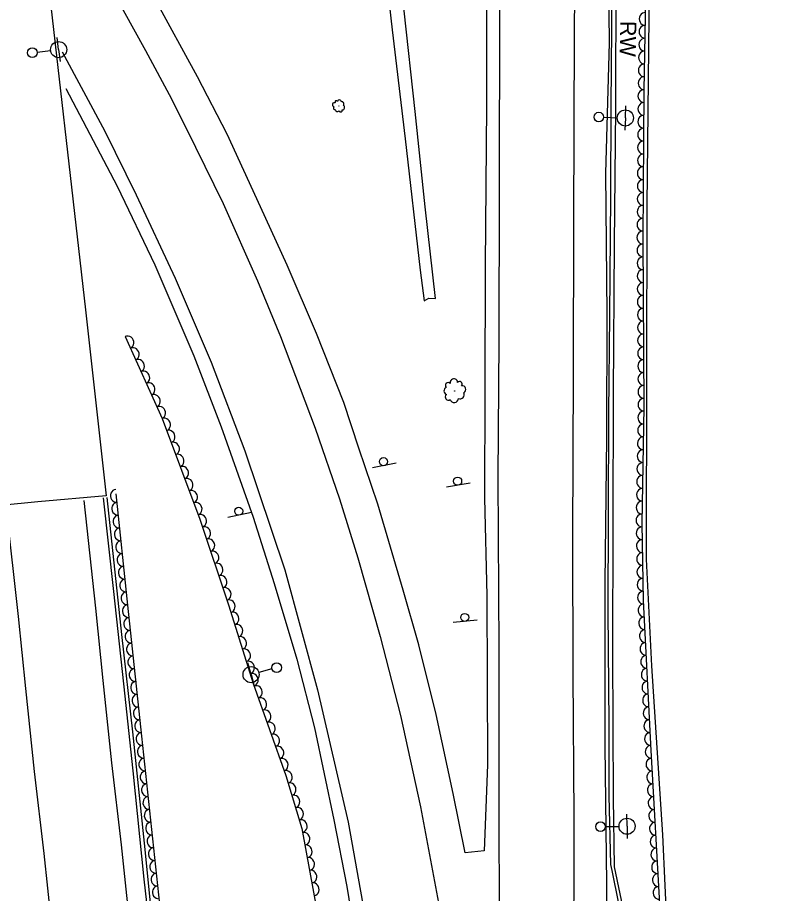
# Model space of a CAD drawing. Extents: x 1722896 to 1754269, y 648279 to 666297.
# Drawn here: x 1725620.5 to 1725856.6, y 664101 to 664373.4 of the extents above; entities that cross this region are included whole.
import ezdxf

# ---------------------------------------------------------------- set-up
doc = ezdxf.new("R2010")
doc.units = 0
for name, color, linetype in [('DESIGN - CENTERLINE - Proposed', 7, 'Continuous'), ('DESIGN - PUBLIC HEARING - Shapes', 7, 'Continuous'), ('DESIGN - SCRATCH - User 1', 7, 'Continuous'), ('SURVEY - CENTERLINE - Preliminary', 7, 'Continuous'), ('SURVEY - CENTERLINE - Preliminary Text', 7, 'Continuous'), ('SURVEY - DTM - Breaklines', 7, 'Continuous'), ('SURVEY - VEGETATION - Features with Text', 7, 'Continuous')]:
    doc.layers.add(name, color=color, linetype=linetype)

msp = doc.modelspace()

# ---------------------------------------------------------------- linework, layer by layer
at = {"layer": 'DESIGN - CENTERLINE - Proposed'}
for points in [[(1725610.86, 664585.2), (1725614.04, 664537.76), (1725617.38, 664505.96), (1725622.29, 664460.09), (1725628.26, 664399.75), (1725641.6, 664282.54), (1725648.1, 664224.69), (1725626.86, 664222.77), (1725604.77, 664220.64), (1725600.12, 664265.07), (1725593.31, 664328.43), (1725587.13, 664384.73), (1725580.37, 664445.77), (1725574.68, 664503.45), (1725568.82, 664572.51), (1725565.56, 664631.6)], [(1725728.85, 664431.63), (1725730.73, 664423.44), (1725733.61, 664399.74), (1725737.07, 664369.59), (1725741.12, 664335.68), (1725745.75, 664294.89), (1725747.01, 664285.34), (1725748.48, 664286.2), (1725750.52, 664286.01), (1725747.34, 664314.61), (1725744.14, 664344.19), (1725740.78, 664375.5), (1725736.24, 664405.42), (1725734.36, 664423.83), (1725736.84, 664427.9), (1725738.04, 664434.51), (1725737.59, 664439.89), (1725737.13, 664442.51), (1725737.01, 664442.35)]]:
    msp.add_lwpolyline(points, dxfattribs=at)
at = {"layer": 'DESIGN - PUBLIC HEARING - Shapes'}
for p, q in [((1725738.27, 664234.85), (1725730.92, 664233.36)), ((1725761.33, 664228.65), (1725753.93, 664227.39)), ((1725693.24, 664219.44), (1725685.89, 664217.95)), ((1725763.48, 664185.98), (1725756.01, 664185.28))]:
    msp.add_line(p, q, dxfattribs=at)
for centre in [(1725734.33, 664235.3), (1725757.4, 664229.23), (1725689.3, 664219.89), (1725759.61, 664186.85)]:
    msp.add_circle(centre, 1.25, dxfattribs=at)
at = {"layer": 'DESIGN - SCRATCH - User 1'}
for points in [[(1725811.21, 664614.64), (1725809.01, 664568.27), (1725807.87, 664525.22), (1725806.96, 664476.57), (1725806.92, 664426.54), (1725806.65, 664386.33), (1725806.55, 664345.18), (1725806.05, 664302.92), (1725805.75, 664256.48), (1725805.63, 664215.87), (1725805.56, 664175.8), (1725805.73, 664130.62), (1725806.11, 664109.24), (1725810.56, 664088.05)], [(1725809.55, 664088.11), (1725805.45, 664108.12), (1725805.07, 664109.96), (1725804.55, 664131.33), (1725804.5, 664153.69), (1725804.21, 664188.78), (1725804.38, 664218.53), (1725804.48, 664250.49), (1725804.7, 664280.81), (1725805.06, 664317.74), (1725805.18, 664345.9), (1725805.51, 664382.38), (1725805.82, 664427), (1725805.77, 664467.08), (1725805.88, 664482.39), (1725806.62, 664514.54), (1725807.7, 664552.82), (1725809, 664590.93), (1725809.94, 664614.11)], [(1725647.15, 664224), (1725650.36, 664194.91), (1725653.43, 664166.17), (1725656.33, 664139.15), (1725659.79, 664105.4), (1725664, 664068.23), (1725668.69, 664027.14), (1725673.32, 663987.6), (1725677.51, 663948.57), (1725681.25, 663912.36), (1725682.79, 663896.99)], [(1725648.26, 664224.12), (1725652.87, 664181.54), (1725656.27, 664151.24), (1725659.88, 664116.59), (1725662.12, 664093.92), (1725667.19, 664050.68), (1725671.28, 664010.99), (1725675.16, 663976.58), (1725678.96, 663941.12), (1725681.55, 663917.51), (1725683.64, 663897.14)]]:
    msp.add_lwpolyline(points, dxfattribs=at)
at = {"layer": 'SURVEY - CENTERLINE - Preliminary'}
msp.add_lwpolyline([(1725822.67, 664087.73), (1725821.24, 664119.26), (1725817.82, 664171.81), (1725816.2, 664204.92), (1725816.29, 664262.91), (1725816.37, 664315.01), (1725817.02, 664373.65), (1725818.52, 664445.75), (1725821.86, 664504.09), (1725825.56, 664563.28), (1725829.77, 664628.55), (1725836.54, 664687.14), (1725842.59, 664742.43), (1725847.69, 664804.3), (1725850.76, 664865.35), (1725856.58, 664887.96)], dxfattribs=at)
at = {"layer": 'SURVEY - CENTERLINE - Preliminary Text'}
for points in [[(1725800.13, 664916.69), (1725794.82, 664882.93), (1725790.99, 664859.85), (1725787.46, 664833.14), (1725784.32, 664802.74), (1725781.3, 664770.49), (1725778.52, 664743.35), (1725775.58, 664712.88), (1725773.71, 664681.07), (1725771.44, 664644.03), (1725769.69, 664604.87), (1725768.61, 664581.41), (1725767.48, 664540.02), (1725766.93, 664500.37), (1725766.99, 664466.56), (1725766.51, 664411.96), (1725766.41, 664372.31), (1725766.41, 664345.86), (1725765.97, 664296.4), (1725765.88, 664257.37), (1725765.73, 664223.89), (1725766.52, 664193.62), (1725766.69, 664141.04), (1725765.7, 664114.26)], [(1725801.9, 664902.98), (1725794.09, 664850.95), (1725789.15, 664809.58), (1725783.94, 664755.45), (1725779.93, 664707.15), (1725776.28, 664651.75), (1725773.96, 664606.06), (1725772.39, 664548.53), (1725771.2, 664484.76), (1725770.98, 664430.19), (1725770.44, 664376.83), (1725770.27, 664318.87), (1725770.24, 664272.95), (1725769.88, 664230.34), (1725770.2, 664176.88), (1725770.2, 664123.86), (1725770.38, 664069.19), (1725770.29, 664022.6), (1725770.48, 663984.72), (1725770.92, 663920.94)], [(1725824.54, 664897.87), (1725817.95, 664853.26), (1725812.81, 664810.26), (1725808.59, 664768.78), (1725804.64, 664721.76), (1725800.65, 664668.84), (1725797.89, 664617.77), (1725795.92, 664570.1), (1725794.7, 664517.8), (1725794.26, 664465.85), (1725794.04, 664417.46), (1725793.7, 664368.7), (1725793.43, 664309.68), (1725793.32, 664262.92), (1725793.17, 664211.43), (1725793.2, 664169.22), (1725793.52, 664124.78), (1725793.49, 664072.64), (1725793.72, 664026.28), (1725793.85, 663983.07), (1725793.75, 663928.15)], [(1725825.87, 664847.96), (1725822.06, 664820.95), (1725819.88, 664786.45), (1725817.42, 664751.99), (1725814.35, 664714.62), (1725811.46, 664672.62), (1725808.95, 664633.43), (1725807.16, 664600.37), (1725805.58, 664552.66), (1725804.74, 664503.84), (1725804.48, 664455.23), (1725804.06, 664411.95), (1725804.54, 664365.54), (1725803.43, 664325.01), (1725803.78, 664281.14), (1725803.72, 664242.77), (1725803.23, 664197.73), (1725803.14, 664146.83), (1725803.69, 664103.99), (1725803.87, 664059.83), (1725803.1, 664019.2), (1725803.8, 663979.2), (1725804.62, 663950.55), (1725805.38, 663931.3)], [(1725765.7, 664114.26), (1725759.76, 664113.65), (1725755.98, 664132.11), (1725750.71, 664156.68), (1725745.32, 664178.32), (1725740.5, 664195.36), (1725732.53, 664222.09), (1725726.64, 664239.45), (1725721.98, 664253.66), (1725713.5, 664275.17), (1725704.36, 664296.45), (1725696.12, 664314.61), (1725685.7, 664337.2), (1725676.53, 664355.05), (1725663.09, 664379.62), (1725651.96, 664398.89), (1725636.5, 664423.37), (1725624.08, 664441.53)], [(1725626.58, 664419.39), (1725641.98, 664395.75), (1725653.39, 664375.75), (1725660.31, 664363.17), (1725668.39, 664348.11), (1725675.9, 664333.15), (1725684.43, 664315.55), (1725695.19, 664291.58), (1725702.31, 664274.18), (1725713.03, 664245.7), (1725720.66, 664223.69), (1725726.39, 664205.34), (1725733.31, 664180.93), (1725739.61, 664156.39), (1725745.86, 664127.93), (1725752.65, 664091.44), (1725757.25, 664060.22), (1725759.94, 664035.23), (1725762.45, 664009.99), (1725764.06, 663987.65), (1725766.3, 663955.76), (1725768.12, 663920.16)], [(1725634.42, 664362.75), (1725647.68, 664338.11), (1725657.43, 664318.34), (1725669.51, 664292.41), (1725680.77, 664266.21), (1725691.23, 664238.69), (1725703.61, 664201.63), (1725713.81, 664164.31), (1725723.32, 664123.16), (1725730.99, 664080.19), (1725736.64, 664038.38), (1725739.66, 664005.18), (1725741.68, 663976.87), (1725743.82, 663940.18), (1725744.39, 663912.69)], [(1725635.5, 664351.33), (1725651.51, 664321.01), (1725663.21, 664296.54), (1725675.34, 664268.24), (1725683.86, 664246.11), (1725693.81, 664218.01), (1725700.37, 664197.36), (1725707.33, 664173.9), (1725712.83, 664152.48), (1725718.89, 664123.9), (1725722.96, 664103.12), (1725727.43, 664075.69), (1725731.02, 664047.74), (1725734.76, 664011.85), (1725736.33, 663995.36), (1725737.89, 663970.77), (1725739.02, 663947.13), (1725739.77, 663923.07), (1725739.89, 663911.12)], [(1725641.07, 664223.26), (1725644.75, 664189.72), (1725647.02, 664167.25), (1725649.71, 664141.66), (1725652.76, 664116.16), (1725656.2, 664083.63), (1725660.95, 664039.96), (1725665.96, 663994.42), (1725670.72, 663952.33), (1725673.37, 663927.37)], [(1725617.01, 664220.63), (1725620.68, 664187.18), (1725622.95, 664164.77), (1725625.66, 664138.96), (1725628.71, 664113.46), (1725632.14, 664081.05), (1725636.89, 664037.33), (1725640.97, 664000.32)]]:
    msp.add_lwpolyline(points, dxfattribs=at)
at = {"layer": 'SURVEY - DTM - Breaklines'}
for p, q in [((1725633.28, 664363.46), (1725632.84, 664367.19)), ((1725626.57, 664362.69), (1725630.79, 664363.17)), ((1725633.28, 664363.46), (1725633.71, 664359.74)), ((1725809.57, 664342.2), (1725809.69, 664345.95)), ((1725802.82, 664342.43), (1725807.07, 664342.29)), ((1725809.57, 664342.2), (1725809.45, 664338.46)), ((1725693.14, 664169.05), (1725692.14, 664172.67)), ((1725699.64, 664170.84), (1725695.55, 664169.71)), ((1725693.14, 664169.05), (1725694.13, 664165.43)), ((1725810.1, 664121.88), (1725810.06, 664125.63)), ((1725803.35, 664121.8), (1725807.6, 664121.85)), ((1725810.1, 664121.88), (1725810.15, 664118.13))]:
    msp.add_line(p, q, dxfattribs=at)
for centre, radius in [((1725625.08, 664362.51), 1.5), ((1725633.28, 664363.46), 2.5), ((1725809.57, 664342.2), 2.5), ((1725801.32, 664342.48), 1.5), ((1725693.14, 664169.05), 2.5), ((1725701.09, 664171.23), 1.5), ((1725810.1, 664121.88), 2.5), ((1725801.85, 664121.78), 1.5)]:
    msp.add_circle(centre, radius, dxfattribs=at)
at = {"layer": 'SURVEY - VEGETATION - Features with Text'}
for points in [[(1725820.37, 664095.94), (1725817.64, 664145.42), (1725815.25, 664192.12), (1725814.77, 664216.01), (1725815.42, 664252.37), (1725815.07, 664304.68), (1725815.4, 664350.79), (1725816.21, 664396.94), (1725817.36, 664450.18), (1725820.19, 664502.04), (1725823.06, 664553.28), (1725827.16, 664607.25), (1725831.52, 664655.57), (1725831.68, 664669.16), (1725836.99, 664704.43), (1725841.92, 664750.92), (1725845.48, 664795.99), (1725848.32, 664841.64), (1725848.71, 664866.31), (1725854.84, 664888.96)], [(1725653.95, 664274.23), (1725665.47, 664248.72), (1725677.2, 664217.4), (1725686.13, 664190.8), (1725693.82, 664166.28), (1725703.92, 664137.72), (1725708.92, 664121.23), (1725714.88, 664088.99), (1725717.17, 664053.1), (1725718.14, 664018.61), (1725721.48, 664000.97), (1725724.53, 663983.29), (1725724.99, 663950.87), (1725724.22, 663911.53), (1725726.55, 663905.47)], [(1725687.29, 663900.66), (1725683.36, 663934.5), (1725676.84, 663986.31), (1725670.14, 664040.13), (1725665.36, 664091.84), (1725659.18, 664149.89), (1725654.8, 664190.71), (1725651.21, 664225.27)]]:
    msp.add_lwpolyline(points, dxfattribs=at)
for centre, radius in [((1725720.43, 664345.94), 0.022), ((1725756.48, 664257.29), 0.0409)]:
    msp.add_circle(centre, radius, dxfattribs=at)
for centre, radius, start, end in [((1725719.65, 664347.13), 0.433, 30.3727, 209.1184), ((1725720.63, 664347.18), 0.631, 8.2566, 165.0455), ((1725719.06, 664346.32), 0.629, 70.3934, 263.8131), ((1725719.18, 664345.25), 0.479, 113.0121, 290.3312), ((1725720.02, 664344.9), 0.679, 188.2991, 315.1448), ((1725721, 664344.59), 0.527, 198.458, 13.4583), ((1725721.32, 664346.56), 0.719, 317.3093, 94.8335), ((1725721.54, 664345.43), 0.714, 268.2051, 64.0436), ((1725756.23, 664259.91), 1.17, 1.5273, 194.947), ((1725758.01, 664259.43), 0.804, 321.5066, 140.2522), ((1725754.41, 664257.3), 1.26, 119.433, 246.2787), ((1725754.46, 664258.99), 0.889, 44.1459, 221.4651), ((1725758.77, 664257.76), 1.17, 299.3904, 96.1793), ((1725754.53, 664255.39), 0.978, 129.5919, 304.5922), ((1725756.34, 664255.03), 1.33, 199.339, 355.1775), ((1725758.15, 664256.16), 1.33, 248.4432, 25.9674)]:
    msp.add_arc(centre, radius, start, end, dxfattribs=at)
for centre, major_axis in [((1725815.79, 664373.01), (0.04, 2)), ((1725815.72, 664369.01), (0.04, 2)), ((1725815.65, 664365.01), (0.04, 2)), ((1725815.58, 664361.01), (0.04, 2)), ((1725815.51, 664357.02), (0.04, 2)), ((1725815.44, 664353.02), (0.04, 2)), ((1725815.38, 664349.02), (0.01, 2)), ((1725815.36, 664345.02), (0.01, 2)), ((1725815.33, 664341.02), (0.01, 2)), ((1725815.3, 664337.02), (0.01, 2)), ((1725815.27, 664333.02), (0.01, 2)), ((1725815.24, 664329.02), (0.01, 2)), ((1725815.21, 664325.02), (0.01, 2)), ((1725815.19, 664321.02), (0.01, 2)), ((1725815.16, 664317.02), (0.01, 2)), ((1725815.13, 664313.02), (0.01, 2)), ((1725815.1, 664309.02), (0.01, 2)), ((1725815.07, 664305.02), (0.01, 2)), ((1725815.09, 664301.02), (-0.01, 2)), ((1725815.12, 664297.02), (-0.01, 2)), ((1725815.15, 664293.02), (-0.01, 2)), ((1725815.17, 664289.02), (-0.01, 2)), ((1725815.2, 664285.02), (-0.01, 2)), ((1725815.23, 664281.02), (-0.01, 2)), ((1725815.26, 664277.02), (-0.01, 2)), ((1725654.78, 664272.41), (0.82, -1.82)), ((1725815.28, 664273.02), (-0.01, 2)), ((1725656.42, 664268.77), (0.82, -1.82)), ((1725815.31, 664269.02), (-0.01, 2)), ((1725658.07, 664265.12), (0.82, -1.82)), ((1725815.34, 664265.02), (-0.01, 2)), ((1725659.71, 664261.47), (0.82, -1.82)), ((1725815.36, 664261.02), (-0.01, 2)), ((1725661.36, 664257.83), (0.82, -1.82)), ((1725815.39, 664257.02), (-0.01, 2)), ((1725663.01, 664254.18), (0.82, -1.82)), ((1725815.42, 664253.02), (-0.01, 2)), ((1725664.65, 664250.54), (0.82, -1.82)), ((1725815.36, 664249.02), (0.04, 2)), ((1725666.17, 664246.84), (0.7, -1.87)), ((1725815.29, 664245.02), (0.04, 2)), ((1725667.58, 664243.1), (0.7, -1.87)), ((1725668.98, 664239.35), (0.7, -1.87)), ((1725815.22, 664241.02), (0.04, 2)), ((1725815.14, 664237.02), (0.04, 2)), ((1725670.38, 664235.6), (0.7, -1.87)), ((1725671.79, 664231.86), (0.7, -1.87)), ((1725815.07, 664233.02), (0.04, 2)), ((1725673.19, 664228.11), (0.7, -1.87)), ((1725815, 664229.02), (0.04, 2)), ((1725651.28, 664224.65), (-0.21, 1.99)), ((1725674.59, 664224.37), (0.7, -1.87)), ((1725814.93, 664225.02), (0.04, 2)), ((1725651.69, 664220.67), (-0.21, 1.99)), ((1725676, 664220.62), (0.7, -1.87)), ((1725814.86, 664221.02), (0.04, 2)), ((1725652.1, 664216.69), (-0.21, 1.99)), ((1725677.38, 664216.87), (0.64, -1.9)), ((1725814.78, 664217.02), (0.04, 2)), ((1725652.51, 664212.71), (-0.21, 1.99)), ((1725678.65, 664213.08), (0.64, -1.9)), ((1725814.83, 664213.02), (-0.04, 2)), ((1725679.93, 664209.28), (0.64, -1.9)), ((1725652.93, 664208.73), (-0.21, 1.99)), ((1725814.91, 664209.03), (-0.04, 2)), ((1725653.34, 664204.75), (-0.21, 1.99)), ((1725681.2, 664205.49), (0.64, -1.9)), ((1725814.99, 664205.03), (-0.04, 2)), ((1725682.47, 664201.7), (0.64, -1.9)), ((1725815.07, 664201.03), (-0.04, 2)), ((1725653.75, 664200.78), (-0.21, 1.99)), ((1725654.17, 664196.8), (-0.21, 1.99)), ((1725683.74, 664197.91), (0.64, -1.9)), ((1725815.15, 664197.03), (-0.04, 2)), ((1725654.58, 664192.82), (-0.21, 1.99)), ((1725685.02, 664194.12), (0.64, -1.9)), ((1725815.23, 664193.03), (-0.04, 2)), ((1725686.28, 664190.32), (0.6, -1.91)), ((1725655, 664188.84), (-0.21, 1.99)), ((1725815.41, 664189.03), (-0.1, 2)), ((1725655.42, 664184.86), (-0.21, 1.99)), ((1725687.48, 664186.5), (0.6, -1.91)), ((1725815.61, 664185.04), (-0.1, 2)), ((1725688.67, 664182.69), (0.6, -1.91)), ((1725655.85, 664180.89), (-0.21, 1.99)), ((1725815.82, 664181.04), (-0.1, 2)), ((1725656.28, 664176.91), (-0.21, 1.99)), ((1725689.87, 664178.87), (0.6, -1.91)), ((1725816.02, 664177.05), (-0.1, 2)), ((1725691.07, 664175.05), (0.6, -1.91)), ((1725656.71, 664172.93), (-0.21, 1.99)), ((1725692.27, 664171.24), (0.6, -1.91)), ((1725816.23, 664173.05), (-0.1, 2)), ((1725657.13, 664168.95), (-0.21, 1.99)), ((1725816.43, 664169.06), (-0.1, 2)), ((1725693.46, 664167.42), (0.6, -1.91)), ((1725657.56, 664164.98), (-0.21, 1.99)), ((1725694.75, 664163.63), (0.67, -1.89)), ((1725816.63, 664165.06), (-0.1, 2)), ((1725657.99, 664161), (-0.21, 1.99)), ((1725696.09, 664159.86), (0.67, -1.89)), ((1725816.84, 664161.07), (-0.1, 2)), ((1725658.41, 664157.02), (-0.21, 1.99)), ((1725697.42, 664156.09), (0.67, -1.89)), ((1725817.04, 664157.08), (-0.1, 2)), ((1725658.84, 664153.05), (-0.21, 1.99)), ((1725698.75, 664152.32), (0.67, -1.89)), ((1725817.25, 664153.08), (-0.1, 2)), ((1725659.27, 664149.07), (-0.21, 1.99)), ((1725700.09, 664148.55), (0.67, -1.89)), ((1725817.45, 664149.09), (-0.1, 2)), ((1725659.69, 664145.09), (-0.21, 1.99)), ((1725701.42, 664144.78), (0.67, -1.89)), ((1725817.66, 664145.09), (-0.11, 2)), ((1725660.12, 664141.11), (-0.21, 1.99)), ((1725702.75, 664141.01), (0.67, -1.89)), ((1725817.88, 664141.1), (-0.11, 2)), ((1725660.54, 664137.14), (-0.21, 1.99)), ((1725704.06, 664137.23), (0.58, -1.91)), ((1725818.1, 664137.1), (-0.11, 2)), ((1725660.96, 664133.16), (-0.21, 1.99)), ((1725705.22, 664133.4), (0.58, -1.91)), ((1725818.32, 664133.11), (-0.11, 2)), ((1725661.39, 664129.18), (-0.21, 1.99)), ((1725706.39, 664129.57), (0.58, -1.91)), ((1725818.54, 664129.12), (-0.11, 2)), ((1725661.81, 664125.2), (-0.21, 1.99)), ((1725707.55, 664125.75), (0.58, -1.91)), ((1725818.76, 664125.12), (-0.11, 2)), ((1725708.71, 664121.92), (0.58, -1.91)), ((1725662.23, 664121.23), (-0.21, 1.99)), ((1725818.98, 664121.13), (-0.11, 2)), ((1725662.66, 664117.25), (-0.21, 1.99)), ((1725709.52, 664118), (0.36, -1.97)), ((1725819.2, 664117.13), (-0.11, 2)), ((1725710.24, 664114.07), (0.36, -1.97)), ((1725663.08, 664113.27), (-0.21, 1.99)), ((1725819.42, 664113.14), (-0.11, 2)), ((1725663.5, 664109.29), (-0.21, 1.99)), ((1725710.97, 664110.14), (0.36, -1.97)), ((1725819.64, 664109.15), (-0.11, 2)), ((1725711.7, 664106.2), (0.36, -1.97)), ((1725663.93, 664105.32), (-0.21, 1.99)), ((1725819.86, 664105.15), (-0.11, 2)), ((1725664.35, 664101.34), (-0.21, 1.99)), ((1725712.42, 664102.27), (0.36, -1.97)), ((1725820.08, 664101.16), (-0.11, 2))]:
    msp.add_ellipse(centre, major_axis=major_axis, ratio=0.940188, start_param=0, end_param=3.141593, dxfattribs=at)

# ---------------------------------------------------------------- texts
at = {"layer": 'DESIGN - SCRATCH - User 1'}
msp.add_text('RW', height=5, rotation=268.8798, dxfattribs=at).set_placement((1725808.03, 664372.43))

doc.saveas('drawing.dxf')
